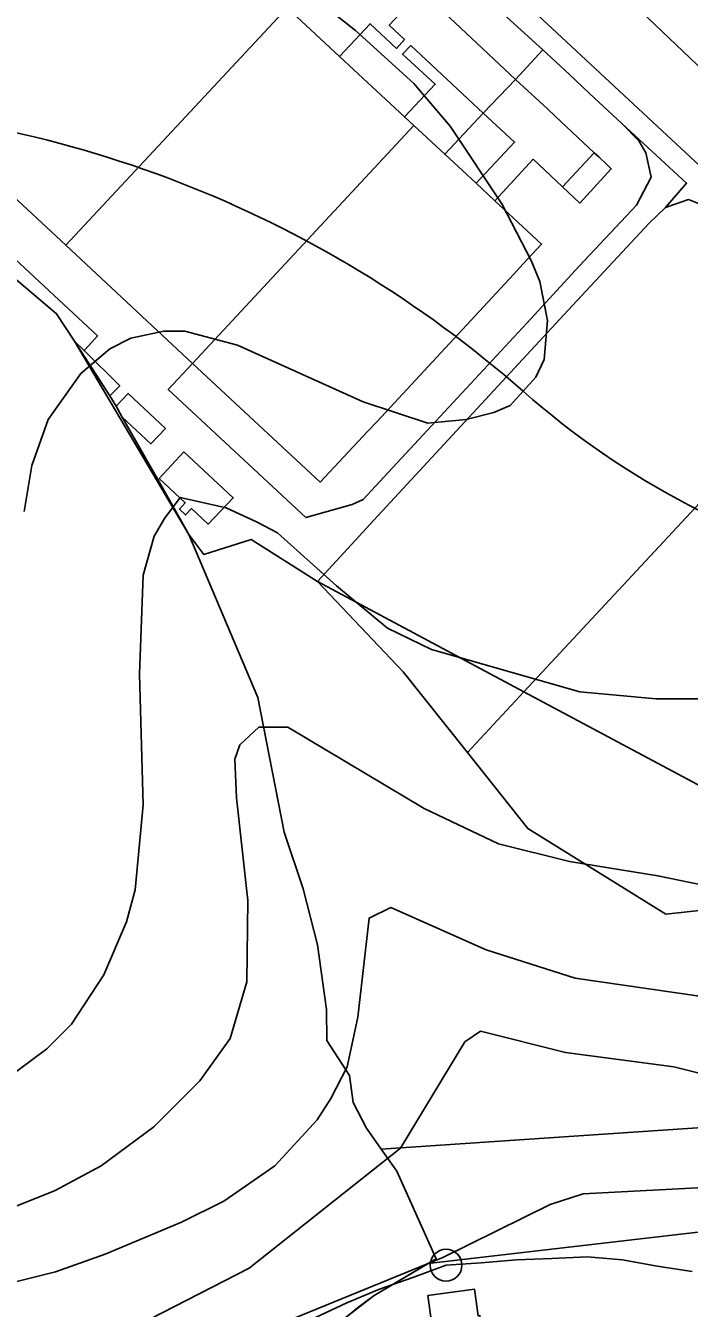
# Model space of a CAD drawing. Extents: x -510989 to -501240, y -1184665 to -1176098.
# Drawn here: x -504982.2 to -504794.4, y -1180827.3 to -1180464.6 of the extents above; entities that cross this region are included whole.
import ezdxf

# ---------------------------------------------------------------- set-up
doc = ezdxf.new("R2010")
doc.units = 0
for name, color, linetype in [('lesni_pozemek', 7, 'Continuous'), ('NAVRH_rozvodnice', 7, 'Continuous'), ('ostatni_plocha_x_manipulacni_plocha', 7, 'Continuous'), ('ostatni_plocha_x_ostatni_komunikace', 7, 'Continuous'), ('popis', 7, 'Continuous'), ('STAV_zaplavove_uzemi', 7, 'Continuous'), ('trasovani_toku', 7, 'Continuous'), ('trvaly_travni_porost', 7, 'Continuous'), ('vrstevnice_01', 7, 'Continuous'), ('vrstevnice_02', 7, 'Continuous'), ('zastavena_plocha_a_nadvori', 7, 'Continuous')]:
    doc.layers.add(name, color=color, linetype=linetype)

msp = doc.modelspace()

# ---------------------------------------------------------------- linework, layer by layer
at = {"layer": 'lesni_pozemek'}
for points in [[(-504976, -1180300.73), (-504959.28, -1180271.5), (-504812.19, -1180333.2), (-504815.11, -1180339.87), (-504760.86, -1180363.59), (-504752.15, -1180367.3), (-504749.72, -1180361.7), (-504699.7, -1180384.96), (-504693.66, -1180368.01), (-504568.13, -1180472.11), (-504540.31, -1180528.92), (-504511.97, -1180575.54), (-504610.6, -1180648.46)], [(-504968.37, -1180553.81), (-504965.65, -1180556.49), (-504955.56, -1180566.45), (-504958.35, -1180569.25)], [(-504778.12, -1180775.36), (-504774.09, -1180803.74), (-504868.25, -1180814.65), (-504865.99, -1180813.32), (-504877.12, -1180788.56), (-504881.56, -1180782.32)]]:
    msp.add_lwpolyline(points, close=True, dxfattribs=at)
for points in [[(-505029.73, -1180463.91), (-505034.08, -1180470.82), (-505034.96, -1180477.93), (-505033.84, -1180483.47), (-505030.3, -1180488.66), (-504961.82, -1180552.36), (-504964.33, -1180555.06), (-504965.65, -1180556.49), (-504968.37, -1180553.81), (-504973.39, -1180546.08), (-504992.93, -1180529.58), (-505024.89, -1180498.04), (-505045.53, -1180477.68), (-505049.83, -1180473.9), (-505055.75, -1180436.77)], [(-504778.12, -1180775.36), (-504881.56, -1180782.32), (-504885.75, -1180776.42), (-504889.55, -1180769.13), (-504890.55, -1180761.5), (-504896.97, -1180751.57), (-504897.07, -1180742.79), (-504899.58, -1180724.53), (-504903.69, -1180708.68), (-504909, -1180692.68), (-504916.51, -1180654.59), (-504935.99, -1180608.54), (-504931.77, -1180614.16), (-504918.37, -1180609.9), (-504899.64, -1180621.82), (-504875.35, -1180647.35), (-504857.2, -1180670.16), (-504840.1, -1180691.66), (-504801.06, -1180715.91), (-504781.24, -1180713.72)]]:
    msp.add_lwpolyline(points, dxfattribs=at)
at = {"layer": 'NAVRH_rozvodnice'}
for centre, radius, start, end in [((-505056.26, -1180812.14), 325.19, 48.6571, 89.0378), ((-504683.37, -1180388.33), 239.31, 228.6571, 255.9651)]:
    msp.add_arc(centre, radius, start, end, dxfattribs=at)
at = {"layer": 'ostatni_plocha_x_manipulacni_plocha'}
for points in [[(-504976, -1180300.73), (-504610.6, -1180648.46), (-504511.97, -1180575.54), (-504540.31, -1180528.92), (-504568.13, -1180472.11), (-504693.66, -1180368.01)], [(-504582.19, -1180712.85), (-504632.07, -1180660.99), (-504665.33, -1180626.68), (-504679.28, -1180612.3), (-504715.1, -1180575.1), (-504748, -1180544.2), (-504783.19, -1180511.92), (-504876.41, -1180425.21)], [(-504854.24, -1180454.63), (-504835.87, -1180471.48), (-504843.61, -1180479.82), (-504863.77, -1180460.94)], [(-504879.31, -1180464.5), (-504875.03, -1180468.54), (-504877.29, -1180471.06), (-504884.71, -1180464.09), (-504893.41, -1180473.33), (-504908.18, -1180459.61)], [(-505028.12, -1180473.41), (-504970.78, -1180526.72), (-504934.92, -1180560.11), (-504941.8, -1180567.51), (-504902.91, -1180603.73), (-504889.77, -1180600.07), (-504886.66, -1180598.6), (-504883.2, -1180594.82), (-504867.33, -1180577.74), (-504840.4, -1180548.74), (-504825.61, -1180532.66), (-504809.39, -1180515.4), (-504805.25, -1180507.48), (-504806.67, -1180500.59), (-504808.69, -1180497.15), (-504813.38, -1180492.37), (-504795.18, -1180509.15), (-504801.13, -1180516), (-504805.78, -1180520.45), (-504828.67, -1180545.06), (-504883.7, -1180604.44), (-504899.64, -1180621.82), (-504918.37, -1180609.9), (-504931.77, -1180614.16), (-504935.99, -1180608.54), (-504945.65, -1180591.49), (-504946.97, -1180589.15), (-504954.82, -1180575.29), (-504946.72, -1180582.87), (-504942.62, -1180578.49), (-504953.18, -1180568.61), (-504956.56, -1180572.22), (-504958.35, -1180569.25), (-504955.56, -1180566.45), (-504965.65, -1180556.49), (-504964.33, -1180555.06), (-504961.82, -1180552.36), (-505030.3, -1180488.66)]]:
    msp.add_lwpolyline(points, dxfattribs=at)
for points in [[(-504828.34, -1180478.39), (-504822.69, -1180483.81), (-504813.38, -1180492.37), (-504808.69, -1180497.15), (-504806.67, -1180500.59), (-504805.25, -1180507.48), (-504809.39, -1180515.4), (-504825.61, -1180532.66), (-504840.4, -1180548.74), (-504867.33, -1180577.74), (-504883.2, -1180594.82), (-504886.66, -1180598.6), (-504889.77, -1180600.07), (-504902.91, -1180603.73), (-504941.8, -1180567.51), (-504934.92, -1180560.11), (-504898.88, -1180593.68), (-504885.5, -1180579.36), (-504882.75, -1180576.51), (-504844.14, -1180534.94), (-504841.4, -1180531.98), (-504836.22, -1180526.4), (-504849.39, -1180514.13), (-504838.58, -1180502.4), (-504830.26, -1180510.21), (-504825.36, -1180514.77), (-504816.49, -1180505.11), (-504817.65, -1180503.99), (-504820.03, -1180501.75), (-504821.31, -1180500.61), (-504832.27, -1180490.32), (-504834.56, -1180488.16), (-504843.61, -1180479.82), (-504835.87, -1180471.48)], [(-504875.56, -1180472.65), (-504873.2, -1180470.24), (-504852.71, -1180489.33), (-504863.58, -1180500.98), (-504872.31, -1180492.89), (-504874.99, -1180490.41), (-504866.31, -1180481.18)], [(-504852.71, -1180489.33), (-504843.86, -1180497.58), (-504854.71, -1180509.2), (-504863.58, -1180500.98)], [(-504794.68, -1180513.8), (-504787.11, -1180516.78), (-504752.69, -1180548.72), (-504748.1, -1180552.99), (-504841.23, -1180653), (-504899.64, -1180621.82), (-504883.7, -1180604.44), (-504828.67, -1180545.06), (-504805.78, -1180520.45), (-504801.13, -1180516)], [(-504719.69, -1180579.45), (-504683.34, -1180617.21), (-504669.9, -1180631.07), (-504745.8, -1180703.95), (-504841.23, -1180653), (-504748.1, -1180552.99)], [(-504944.39, -1180592.66), (-504937, -1180599.54), (-504938.65, -1180601.31), (-504936.92, -1180602.96), (-504935.26, -1180601.18), (-504930.55, -1180605.59), (-504923.43, -1180598.13), (-504937.39, -1180585.14)], [(-504729.03, -1180772.34), (-504722.98, -1180823.87), (-504772.69, -1180830.81), (-504851.89, -1180840.66), (-504891.96, -1180845.4), (-504907.99, -1180847.69), (-504941.74, -1180852.51), (-504925.8, -1180844.85), (-504920.73, -1180843.54), (-504913.22, -1180841.6), (-504899.67, -1180836.13), (-504890.59, -1180829.07), (-504887.89, -1180826.89), (-504883.58, -1180823.67), (-504871.07, -1180816.31), (-504868.25, -1180814.65), (-504774.09, -1180803.74), (-504778.12, -1180775.36)], [(-504868.37, -1180823.7), (-504867.33, -1180831.28), (-504867.82, -1180831.35), (-504866.82, -1180838.63), (-504861.96, -1180837.96), (-504861.69, -1180839.99), (-504857.23, -1180839.38), (-504857.51, -1180837.35), (-504852.65, -1180836.69), (-504853.65, -1180829.4), (-504854.15, -1180829.46), (-504855.19, -1180821.88)]]:
    msp.add_lwpolyline(points, close=True, dxfattribs=at)
at = {"layer": 'ostatni_plocha_x_ostatni_komunikace'}
for points in [[(-504876.41, -1180425.21), (-504783.19, -1180511.92), (-504748, -1180544.2), (-504715.1, -1180575.1), (-504679.28, -1180612.3), (-504665.33, -1180626.68), (-504632.07, -1180660.99), (-504582.19, -1180712.85)], [(-504586.98, -1180717.65), (-504636.56, -1180665.45), (-504637.44, -1180664.54), (-504669.9, -1180631.07), (-504683.34, -1180617.21), (-504719.69, -1180579.45), (-504748.1, -1180552.99), (-504752.69, -1180548.72), (-504787.11, -1180516.78), (-504794.68, -1180513.8), (-504801.13, -1180516), (-504795.18, -1180509.15), (-504813.38, -1180492.37), (-504822.69, -1180483.81), (-504828.34, -1180478.39), (-504835.87, -1180471.48), (-504854.24, -1180454.63)]]:
    msp.add_lwpolyline(points, dxfattribs=at)
at = {"layer": 'popis'}
msp.add_lwpolyline([(-504899.67, -1180836.13), (-504883.58, -1180823.67), (-504865.99, -1180813.32), (-504877.12, -1180788.56), (-504881.56, -1180782.32), (-504885.75, -1180776.42), (-504889.55, -1180769.13), (-504890.55, -1180761.5), (-504896.97, -1180751.57), (-504897.07, -1180742.79), (-504899.58, -1180724.53), (-504903.69, -1180708.68), (-504909, -1180692.68), (-504916.51, -1180654.59), (-504935.99, -1180608.54), (-504968.37, -1180553.81), (-504973.39, -1180546.08), (-505005.49, -1180518.97), (-505034.38, -1180500.2), (-505047.81, -1180499.61), (-505049.83, -1180473.9), (-505055.75, -1180436.77)], dxfattribs=at)
at = {"layer": 'STAV_zaplavove_uzemi'}
msp.add_spline([(-504826.46, -1182247.73), (-504827.62, -1182204.68), (-504817.15, -1182165.12), (-504791.55, -1182113.93), (-504727.56, -1182034.81), (-504708.94, -1182017.35), (-504669.38, -1181991.76), (-504649.6, -1181961.5), (-504628.66, -1181917.29), (-504601.9, -1181867.26), (-504597.24, -1181809.08), (-504585.16, -1181766.79), (-504596.8, -1181741.4), (-504604.2, -1181726.59), (-504633.82, -1181658.9), (-504646.51, -1181600.72), (-504660.26, -1181556.29), (-504751.04, -1181459.08), (-504798.4, -1181384.84), (-504826.55, -1181347.73), (-504862.39, -1181315.73), (-504866.23, -1181265.81), (-504862.39, -1181205.66), (-504853.43, -1181164.7), (-504793.92, -1181116.47), (-504755.84, -1181064.64), (-504725.17, -1181018.1), (-504649.01, -1180947.23), (-504594, -1180900.69), (-504545.35, -1180879.53), (-504377.38, -1180832.83), (-504317.01, -1180808.36), (-504368.93, -1180802.59), (-504426.63, -1180826.63), (-504542.02, -1180859.32)], degree=3, dxfattribs=at)
at = {"layer": 'trasovani_toku'}
for p, q in [((-504853.26, -1180814.46), (-504863.23, -1180815.15)), ((-504843.29, -1180813.6), (-504853.26, -1180814.46)), ((-504833.3, -1180813.28), (-504843.29, -1180813.6)), ((-504823.31, -1180812.82), (-504833.3, -1180813.28)), ((-504813.34, -1180813.58), (-504823.31, -1180812.82)), ((-504803.5, -1180815.38), (-504813.34, -1180813.58)), ((-504863.23, -1180815.15), (-504872.6, -1180818.66)), ((-504793.63, -1180816.97), (-504803.5, -1180815.38)), ((-504872.6, -1180818.66), (-504882.04, -1180821.94)), ((-504882.04, -1180821.94), (-504891.27, -1180825.8)), ((-504891.27, -1180825.8), (-504900.35, -1180829.99))]:
    msp.add_line(p, q, dxfattribs=at)
msp.add_circle((-504863.23, -1180815.15), 4.5, dxfattribs=at)
at = {"layer": 'trvaly_travni_porost'}
for points in [[(-504875.35, -1180647.35), (-504899.64, -1180621.82), (-504841.23, -1180653), (-504857.2, -1180670.16)], [(-504841.23, -1180653), (-504745.8, -1180703.95), (-504702.57, -1180727.02), (-504697, -1180730), (-504696.34, -1180738.75), (-504714.5, -1180740.39), (-504732.28, -1180732.9), (-504736.03, -1180735.08), (-504781.24, -1180713.72), (-504801.06, -1180715.91), (-504840.1, -1180691.66), (-504857.2, -1180670.16)]]:
    msp.add_lwpolyline(points, close=True, dxfattribs=at)
at = {"layer": 'vrstevnice_01'}
for points in [[(-504903.91, -1180454), (-504888.81, -1180466), (-504872.31, -1180481), (-504862.09, -1180493), (-504847.41, -1180515), (-504839.19, -1180531), (-504836.69, -1180537), (-504834.5, -1180548), (-504835.5, -1180559), (-504837.81, -1180564), (-504845.09, -1180572), (-504849.69, -1180574), (-504857.5, -1180576), (-504868.41, -1180577), (-504886.69, -1180571), (-504922.19, -1180555), (-504937.09, -1180551), (-504943.09, -1180551), (-504952.41, -1180553), (-504958.31, -1180556), (-504966.59, -1180563), (-504975.81, -1180576), (-504980.41, -1180589), (-504982.59, -1180602)], [(-504769.5, -1180712), (-504803.31, -1180705), (-504828.31, -1180701), (-504848.41, -1180696), (-504869.41, -1180686), (-504908, -1180663), (-504916.19, -1180663), (-504921.59, -1180668), (-504923, -1180672), (-504922.5, -1180683), (-504919.31, -1180712), (-504919.59, -1180735), (-504924.31, -1180751), (-504932.91, -1180763), (-504945.91, -1180776), (-504960.81, -1180787), (-504973.81, -1180794), (-504988.59, -1180800)], [(-504611.91, -1180776), (-504652.81, -1180783), (-504695.91, -1180784), (-504731.19, -1180783), (-504746.31, -1180779), (-504783.09, -1180763), (-504798.81, -1180759), (-504829.41, -1180755), (-504853.5, -1180749), (-504857.91, -1180752), (-504876.09, -1180782), (-504918.91, -1180816), (-504971.69, -1180843)]]:
    msp.add_lwpolyline(points, dxfattribs=at)
at = {"layer": 'vrstevnice_02'}
for points in [[(-504988.31, -1180763), (-504976.19, -1180754), (-504969.19, -1180747), (-504960.09, -1180733), (-504953.59, -1180718), (-504951.19, -1180709), (-504948.91, -1180685), (-504949.91, -1180648), (-504948.91, -1180620), (-504945.81, -1180609), (-504942.91, -1180604), (-504938.41, -1180598), (-504925.41, -1180601), (-504916.69, -1180605), (-504910.91, -1180608), (-504894.19, -1180623), (-504879.81, -1180635), (-504867.31, -1180641), (-504825.41, -1180653), (-504803.81, -1180655), (-504781.91, -1180655)], [(-504888.19, -1180745), (-504885, -1180717), (-504878.81, -1180714), (-504851.91, -1180726), (-504826.69, -1180734), (-504792.19, -1180739), (-504765.5, -1180746), (-504743.69, -1180751), (-504711.41, -1180753), (-504690, -1180752), (-504650, -1180748), (-504633.19, -1180744), (-504600.81, -1180739)], [(-505250.09, -1180839), (-505227.41, -1180838), (-505204.41, -1180840), (-505179.5, -1180837), (-505149.31, -1180831), (-505130.41, -1180831), (-505075.81, -1180833), (-505039, -1180830), (-505001.81, -1180824), (-504973.69, -1180817), (-504959.69, -1180812), (-504938.09, -1180803), (-504926.09, -1180797), (-504911.69, -1180787), (-504899.69, -1180774), (-504895.81, -1180768), (-504891.19, -1180759), (-504888.19, -1180745)], [(-504601.41, -1180817), (-504652.09, -1180808), (-504716.69, -1180802), (-504724.69, -1180803), (-504730.81, -1180803), (-504740, -1180802), (-504754.91, -1180802), (-504786.69, -1180793), (-504824.41, -1180795), (-504833.81, -1180798), (-504864.19, -1180813), (-504932.69, -1180841)]]:
    msp.add_lwpolyline(points, dxfattribs=at)
at = {"layer": 'zastavena_plocha_a_nadvori'}
for points in [[(-504965.44, -1180406.16), (-504944.87, -1180425.35), (-504940.1, -1180429.81), (-504925.04, -1180443.91), (-504918.34, -1180450.18), (-504908.18, -1180459.61), (-504970.78, -1180526.72), (-505028.12, -1180473.41)], [(-504875.16, -1180450.4), (-504865.98, -1180458.92), (-504863.77, -1180460.94), (-504843.61, -1180479.82), (-504852.71, -1180489.33), (-504873.2, -1180470.24), (-504875.56, -1180472.65), (-504866.31, -1180481.18), (-504874.99, -1180490.41), (-504893.41, -1180473.33), (-504884.71, -1180464.09), (-504877.29, -1180471.06), (-504875.03, -1180468.54), (-504879.31, -1180464.5), (-504873.45, -1180458.22), (-504878.26, -1180453.72), (-504875.58, -1180450.86)], [(-504893.41, -1180473.33), (-504874.99, -1180490.41), (-504872.31, -1180492.89), (-504934.92, -1180560.11), (-504970.78, -1180526.72), (-504908.18, -1180459.61)], [(-504843.61, -1180479.82), (-504834.56, -1180488.16), (-504832.27, -1180490.32), (-504821.31, -1180500.61), (-504830.26, -1180510.21), (-504838.58, -1180502.4), (-504849.39, -1180514.13), (-504854.71, -1180509.2), (-504843.86, -1180497.58), (-504852.71, -1180489.33)], [(-504863.58, -1180500.98), (-504854.71, -1180509.2), (-504849.39, -1180514.13), (-504836.22, -1180526.4), (-504841.4, -1180531.98), (-504844.14, -1180534.94), (-504882.75, -1180576.51), (-504885.5, -1180579.36), (-504898.88, -1180593.68), (-504934.92, -1180560.11), (-504872.31, -1180492.89)], [(-504821.31, -1180500.61), (-504820.03, -1180501.75), (-504817.65, -1180503.99), (-504816.49, -1180505.11), (-504825.36, -1180514.77), (-504830.26, -1180510.21)], [(-504953.18, -1180568.61), (-504942.62, -1180578.49), (-504946.72, -1180582.87), (-504954.82, -1180575.29), (-504956.56, -1180572.22)], [(-504944.39, -1180592.66), (-504937.39, -1180585.14), (-504923.43, -1180598.13), (-504930.55, -1180605.59), (-504935.26, -1180601.18), (-504936.92, -1180602.96), (-504938.65, -1180601.31), (-504937, -1180599.54)], [(-504868.37, -1180823.7), (-504855.19, -1180821.88), (-504854.15, -1180829.46), (-504853.65, -1180829.4), (-504852.65, -1180836.69), (-504857.51, -1180837.35), (-504857.23, -1180839.38), (-504861.69, -1180839.99), (-504861.96, -1180837.96), (-504866.82, -1180838.63), (-504867.82, -1180831.35), (-504867.33, -1180831.28)]]:
    msp.add_lwpolyline(points, close=True, dxfattribs=at)

doc.saveas('drawing.dxf')
